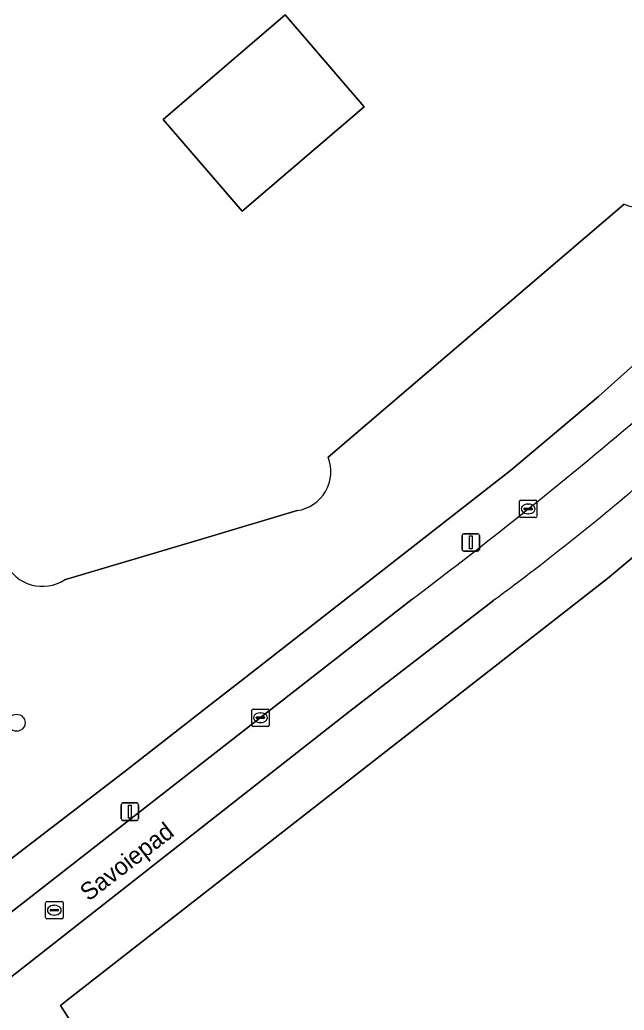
# Model space of a CAD drawing. Extents: x 157767 to 159172, y 387839 to 389425.
# Drawn here: x 158585.1 to 158619.9, y 388431.2 to 388488.2 of the extents above; entities that cross this region are included whole.
import ezdxf

# ---------------------------------------------------------------- set-up
doc = ezdxf.new("R2010")
doc.units = 0
for name, color, linetype in [('IMGEO_Boom', 7, 'Continuous'), ('IMGEO_Erf', 7, 'Continuous'), ('IMGEO_Fietspad_gesloten', 7, 'Continuous'), ('IMGEO_Kolk', 7, 'Continuous'), ('IMGEO_Lichtmast', 7, 'Continuous'), ('IMGEO_Openbare_ruimte_label', 7, 'Continuous'), ('IMGEO_Pand', 7, 'Continuous'), ('IMGEO_Rioolput', 7, 'Continuous'), ('IMGEO_Voetpad_open', 7, 'Continuous')]:
    doc.layers.add(name, color=color, linetype=linetype)

msp = doc.modelspace()

# ---------------------------------------------------------------- linework, layer by layer
at = {"layer": 'IMGEO_Boom'}
msp.add_circle((158584.898, 388447.704), 0.489, dxfattribs=at)
at = {"layer": 'IMGEO_Erf'}
for points in [[(158563.902, 388500.002), (158546.841, 388486.547), (158572.12, 388466.385), (158574.41, 388458.376), (158576.104, 388452.449), (158580.59, 388436.753), (158584.771, 388440.019), (158591.218, 388444.966), (158595.873, 388448.598), (158597.911, 388450.189), (158613.32, 388462.213), (158618.4, 388466.48), (158623.335, 388470.914), (158629.613, 388477.098), (158631.562, 388479.175), (158640.35, 388488.498)], [(158619.871, 388477.55), (158602.831, 388462.977)], [(158601.053, 388459.907), (158595.532, 388458.265), (158587.65, 388455.917)]]:
    msp.add_lwpolyline(points, dxfattribs=at)
for points in [[(158600.359, 388488.43), (158593.339, 388482.425), (158597.887, 388477.137), (158604.894, 388483.151)], [(158645.683, 388438.176), (158644.744, 388439.685), (158629.121, 388464.777), (158625.579, 388461.577), (158618.904, 388456.008), (158587.816, 388431.738), (158587.422, 388431.43), (158593.275, 388422.284), (158601.024, 388410.197), (158601.17, 388410.289), (158607.572, 388414.286), (158615.01, 388418.931), (158620.617, 388422.432), (158622.408, 388423.583), (158626.409, 388426.086), (158628.198, 388427.208)]]:
    msp.add_lwpolyline(points, close=True, dxfattribs=at)
for centre, radius, start, end in [((158620.79, 388479.536), 2.188, 245.1564, 299.6489), ((158600.703, 388462.16), 2.28, 278.8397, 21.0055), ((158586.387, 388457.934), 2.379, 206.5553, 302.0499)]:
    msp.add_arc(centre, radius, start, end, dxfattribs=at)
at = {"layer": 'IMGEO_Fietspad_gesloten'}
for points in [[(158520.642, 388386.656), (158533.491, 388394.369), (158540.023, 388398.619), (158544.054, 388401.469), (158545.756, 388402.727), (158556.877, 388411.353), (158604.077, 388448.361), (158612.35, 388454.746)], [(158607.672, 388454.811), (158547.311, 388407.72), (158543.134, 388404.513)]]:
    msp.add_lwpolyline(points, dxfattribs=at)
for centre, radius, start, end in [((158429.256, 388690.879), 295.906, 307.08129, 310.40615), ((158520.26, 388579.44), 155.013, 306.44709, 310.82415)]:
    msp.add_arc(centre, radius, start, end, dxfattribs=at)
at = {"layer": 'IMGEO_Kolk'}
for p, q in [((158613.842, 388459.58), (158613.842, 388460.432)), ((158613.917, 388460.506), (158614.769, 388460.506)), ((158614.33, 388460.286), (158614.355, 388460.286)), ((158614.843, 388460.432), (158614.843, 388459.58)), ((158614.101, 388460), (158614.101, 388460.012)), ((158614.539, 388459.963), (158614.141, 388459.963)), ((158614.144, 388460.049), (158614.542, 388460.049)), ((158614.353, 388459.726), (158614.328, 388459.726)), ((158614.585, 388460.012), (158614.585, 388460)), ((158614.769, 388459.506), (158613.917, 388459.506)), ((158598.433, 388447.566), (158598.433, 388448.418)), ((158598.508, 388448.492), (158599.36, 388448.492)), ((158599.434, 388448.418), (158599.434, 388447.566)), ((158598.692, 388447.986), (158598.692, 388447.998)), ((158599.13, 388447.949), (158598.732, 388447.949)), ((158598.735, 388448.035), (158599.133, 388448.035)), ((158598.921, 388448.272), (158598.946, 388448.272)), ((158599.176, 388447.998), (158599.176, 388447.986)), ((158599.36, 388447.492), (158598.508, 388447.492)), ((158598.944, 388447.712), (158598.919, 388447.712))]:
    msp.add_line(p, q, dxfattribs=at)
for points in [[(158613.842, 388459.58), (158613.842, 388460.432)], [(158613.917, 388460.506), (158614.769, 388460.506)], [(158614.843, 388460.432), (158614.843, 388459.58)], [(158614.769, 388459.506), (158613.917, 388459.506)], [(158598.433, 388447.566), (158598.433, 388448.418)], [(158598.508, 388448.492), (158599.36, 388448.492)], [(158599.434, 388448.418), (158599.434, 388447.566)], [(158599.36, 388447.492), (158598.508, 388447.492)]]:
    msp.add_lwpolyline(points, dxfattribs=at)
for centre, radius, start, end in [((158613.919, 388460.43), 0.0765, 91.552, 178.448), ((158613.919, 388460.43), 0.0765, 91.552, 178.448), ((158614.767, 388460.43), 0.0765, 1.552, 88.448), ((158614.767, 388460.43), 0.0765, 1.552, 88.448), ((158614.141, 388460.009), 0.0403, 85.8775, 175.7526), ((158614.138, 388459.999), 0.0366, 178.938, 274.7102), ((158614.542, 388460.006), 0.043, 264.8664, 352.4533), ((158614.546, 388460.011), 0.0386, 1.7309, 96.639), ((158613.919, 388459.582), 0.0765, 181.552, 268.448), ((158613.919, 388459.582), 0.0765, 181.552, 268.448), ((158614.767, 388459.582), 0.0765, 271.552, 358.448), ((158614.767, 388459.582), 0.0765, 271.552, 358.448), ((158598.51, 388448.416), 0.0765, 91.552, 178.448), ((158598.51, 388448.416), 0.0765, 91.552, 178.448), ((158599.358, 388448.416), 0.0765, 1.552, 88.448), ((158599.358, 388448.416), 0.0765, 1.552, 88.448), ((158598.732, 388447.995), 0.0403, 85.8775, 175.7526), ((158598.729, 388447.985), 0.0366, 178.938, 274.7102), ((158599.133, 388447.992), 0.043, 264.8664, 352.4533), ((158599.137, 388447.997), 0.0386, 1.7309, 96.639), ((158598.51, 388447.568), 0.0765, 181.552, 268.448), ((158598.51, 388447.568), 0.0765, 181.552, 268.448), ((158599.358, 388447.568), 0.0765, 271.552, 358.448), ((158599.358, 388447.568), 0.0765, 271.552, 358.448)]:
    msp.add_arc(centre, radius, start, end, dxfattribs=at)
for centre, major_axis, ratio, start_param, end_param in [((158614.329, 388460.006), (-0.387, 0.002), 0.722429, 4.712389, 7.853982), ((158614.354, 388460.006), (-0.39, 0.002), 0.717154, 1.570796, 4.712389), ((158598.92, 388447.992), (-0.387, 0.002), 0.722429, 4.712389, 7.853982), ((158598.945, 388447.992), (-0.39, 0.002), 0.717154, 1.570796, 4.712389)]:
    msp.add_ellipse(centre, major_axis=major_axis, ratio=ratio, start_param=start_param, end_param=end_param, dxfattribs=at)
at = {"layer": 'IMGEO_Lichtmast'}
for p, q in [((158610.643, 388458.578), (158611.433, 388458.578)), ((158611.433, 388458.578), (158610.643, 388458.578)), ((158610.543, 388457.678), (158610.543, 388458.478)), ((158610.543, 388458.478), (158610.543, 388457.678)), ((158611.533, 388458.478), (158611.533, 388457.678)), ((158611.533, 388457.678), (158611.533, 388458.478)), ((158611.433, 388457.578), (158610.643, 388457.578)), ((158610.643, 388457.578), (158611.433, 388457.578)), ((158590.92, 388442.184), (158590.92, 388442.984)), ((158590.92, 388442.984), (158590.92, 388442.184)), ((158591.02, 388443.084), (158591.81, 388443.084)), ((158591.81, 388443.084), (158591.02, 388443.084)), ((158591.91, 388442.984), (158591.91, 388442.184)), ((158591.91, 388442.184), (158591.91, 388442.984)), ((158591.81, 388442.084), (158591.02, 388442.084)), ((158591.02, 388442.084), (158591.81, 388442.084))]:
    msp.add_line(p, q, dxfattribs=at)
for points in [[(158610.963, 388458.453), (158611.113, 388458.453), (158611.113, 388457.703), (158610.963, 388457.703), (158610.963, 388458.453)], [(158591.34, 388442.959), (158591.49, 388442.959), (158591.49, 388442.209), (158591.34, 388442.209), (158591.34, 388442.959)]]:
    msp.add_lwpolyline(points, dxfattribs=at)
for centre, start, end in [((158610.643, 388458.478), 90, 180), ((158610.643, 388458.478), 90, 180), ((158611.433, 388458.478), 0, 90), ((158611.433, 388458.478), 360, 90), ((158610.643, 388457.678), 180, 270), ((158610.643, 388457.678), 180, 270), ((158611.433, 388457.678), 270, 0), ((158611.433, 388457.678), 270, 0), ((158591.02, 388442.984), 90, 180), ((158591.02, 388442.984), 90, 180), ((158591.81, 388442.984), 0, 90), ((158591.81, 388442.984), 360, 90), ((158591.02, 388442.184), 180, 270), ((158591.02, 388442.184), 180, 270), ((158591.81, 388442.184), 270, 0), ((158591.81, 388442.184), 270, 0)]:
    msp.add_arc(centre, 0.1, start, end, dxfattribs=at)
at = {"layer": 'IMGEO_Pand'}
msp.add_lwpolyline([(158600.359, 388488.43), (158604.894, 388483.151), (158597.887, 388477.137), (158593.339, 388482.425)], close=True, dxfattribs=at)
for points in [[(158602.831, 388462.977), (158619.871, 388477.55)], [(158587.65, 388455.917), (158595.532, 388458.265), (158601.053, 388459.907)]]:
    msp.add_lwpolyline(points, dxfattribs=at)
for centre, radius, start, end in [((158620.79, 388479.536), 2.188, 245.1564, 299.6489), ((158600.703, 388462.16), 2.28, 278.8397, 21.0055), ((158586.387, 388457.934), 2.379, 206.5553, 302.0499)]:
    msp.add_arc(centre, radius, start, end, dxfattribs=at)
at = {"layer": 'IMGEO_Rioolput'}
for p, q in [((158586.57, 388436.489), (158586.57, 388437.341)), ((158586.645, 388437.415), (158587.497, 388437.415)), ((158586.829, 388436.909), (158586.829, 388436.921)), ((158586.872, 388436.958), (158587.27, 388436.958)), ((158587.058, 388437.195), (158587.083, 388437.195)), ((158587.313, 388436.921), (158587.313, 388436.909)), ((158587.571, 388437.341), (158587.571, 388436.489)), ((158587.497, 388436.415), (158586.645, 388436.415)), ((158587.267, 388436.872), (158586.869, 388436.872)), ((158587.081, 388436.635), (158587.056, 388436.635))]:
    msp.add_line(p, q, dxfattribs=at)
for points in [[(158586.57, 388436.489), (158586.57, 388437.341)], [(158586.645, 388437.415), (158587.497, 388437.415)], [(158587.571, 388437.341), (158587.571, 388436.489)], [(158587.497, 388436.415), (158586.645, 388436.415)]]:
    msp.add_lwpolyline(points, dxfattribs=at)
for centre, radius, start, end in [((158586.647, 388437.339), 0.0765, 91.552, 178.448), ((158586.647, 388437.339), 0.0765, 91.552, 178.448), ((158586.869, 388436.918), 0.0403, 85.8775, 175.7526), ((158586.866, 388436.908), 0.0366, 178.938, 274.7102), ((158587.27, 388436.915), 0.043, 264.8664, 352.4533), ((158587.274, 388436.92), 0.0386, 1.7309, 96.639), ((158587.495, 388437.339), 0.0765, 1.552, 88.448), ((158587.495, 388437.339), 0.0765, 1.552, 88.448), ((158586.647, 388436.491), 0.0765, 181.552, 268.448), ((158586.647, 388436.491), 0.0765, 181.552, 268.448), ((158587.495, 388436.491), 0.0765, 271.552, 358.448), ((158587.495, 388436.491), 0.0765, 271.552, 358.448)]:
    msp.add_arc(centre, radius, start, end, dxfattribs=at)
for centre, major_axis, ratio, start_param, end_param in [((158587.057, 388436.915), (-0.387, 0.002), 0.722429, 4.712389, 7.853982), ((158587.082, 388436.915), (-0.39, 0.002), 0.717154, 1.570796, 4.712389)]:
    msp.add_ellipse(centre, major_axis=major_axis, ratio=ratio, start_param=start_param, end_param=end_param, dxfattribs=at)
at = {"layer": 'IMGEO_Voetpad_open'}
for points in [[(158640.139, 388484.721), (158644.809, 388489.749), (158643.351, 388491.453), (158640.35, 388488.498), (158631.562, 388479.175), (158629.613, 388477.098), (158623.335, 388470.914), (158618.4, 388466.48), (158613.32, 388462.213), (158597.911, 388450.189), (158595.873, 388448.598), (158591.218, 388444.966), (158584.771, 388440.019), (158580.59, 388436.753), (158576.416, 388433.493), (158569.875, 388428.384), (158551.056, 388413.805), (158548.773, 388412.037), (158542.868, 388407.325), (158542.555, 388407.045), (158541.675, 388406.347), (158538.213, 388403.994)], [(158542.011, 388396.34), (158546.429, 388399.427), (158549.599, 388401.902), (158555.065, 388406.169), (158586.296, 388430.551), (158593.331, 388419.346), (158612.857, 388388.082), (158614.559, 388385.365), (158616.031, 388386.273), (158601.024, 388410.197), (158593.275, 388422.284), (158587.422, 388431.43), (158587.816, 388431.738), (158618.904, 388456.008), (158625.579, 388461.577), (158629.121, 388464.777)], [(158612.35, 388454.746), (158604.077, 388448.361), (158556.877, 388411.353), (158545.756, 388402.727), (158544.054, 388401.469), (158540.023, 388398.619), (158533.491, 388394.369), (158520.642, 388386.656), (158522.36, 388382.204)], [(158543.134, 388404.513), (158547.311, 388407.72), (158607.672, 388454.811)]]:
    msp.add_lwpolyline(points, dxfattribs=at)
for centre, radius, start, end in [((158429.256, 388690.879), 295.906, 307.08129, 310.40615), ((158520.26, 388579.44), 155.013, 306.44709, 310.82415)]:
    msp.add_arc(centre, radius, start, end, dxfattribs=at)

# ---------------------------------------------------------------- texts
at = {"layer": 'IMGEO_Openbare_ruimte_label'}
msp.add_text('Savoiepad', height=1, rotation=37.6035, dxfattribs=at).set_placement((158589.038, 388437.393))

doc.saveas('drawing.dxf')
